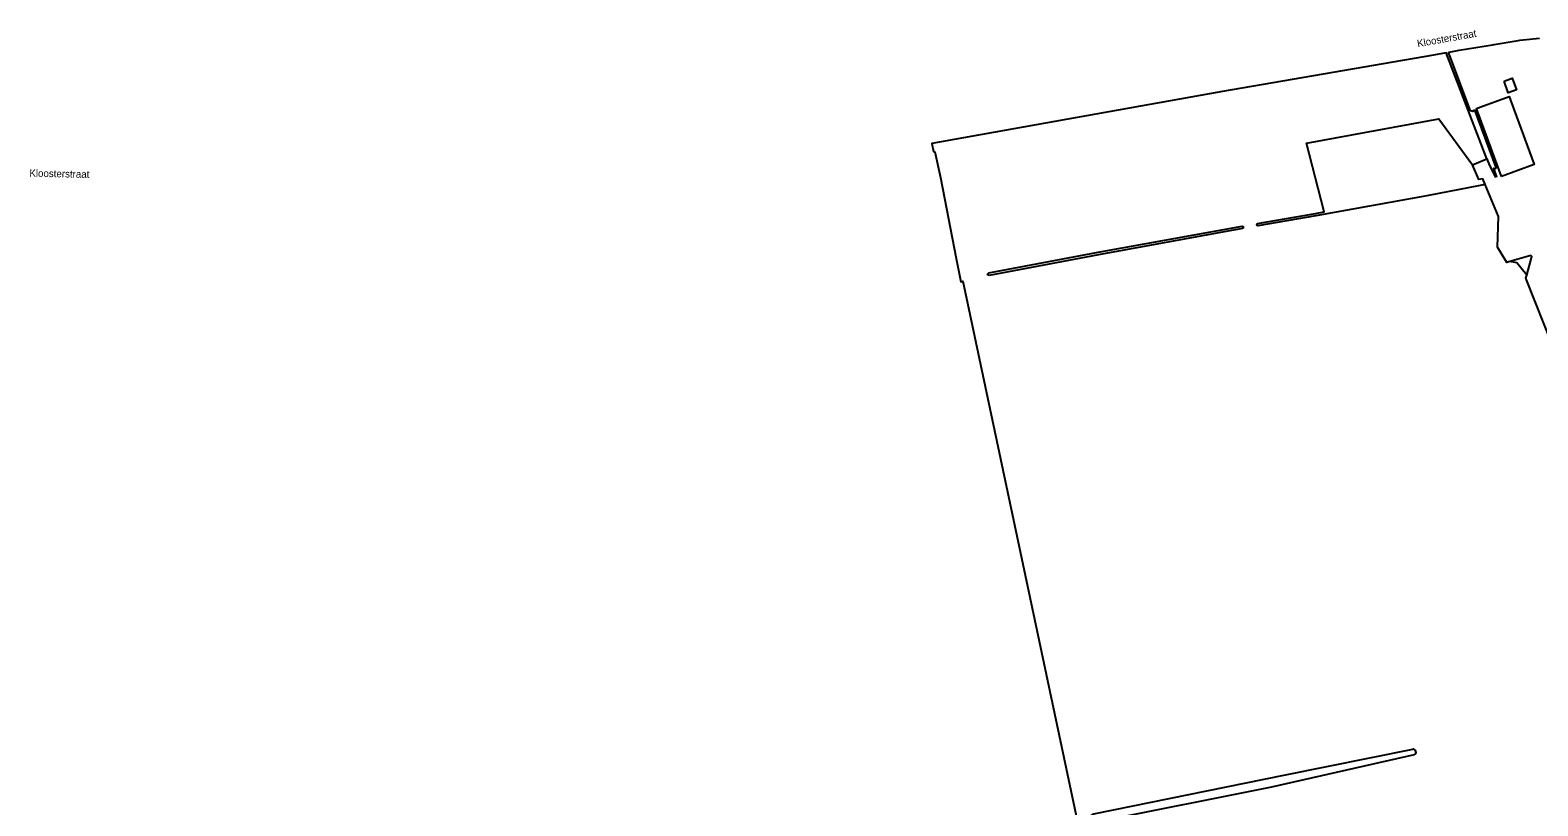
# Model space of a CAD drawing. Extents: x 134297 to 137000, y 403500 to 406000.
# Drawn here: x 134297 to 134816, y 404220 to 404487 of the extents above; entities that cross this region are included whole.
import ezdxf

# ---------------------------------------------------------------- set-up
doc = ezdxf.new("R2010")
doc.units = 0
doc.layers.add('gg-anno-openbare ruimte label', color=7, linetype='Continuous')
doc.layers.add('gx-grn-maaiveld', color=7, linetype='Continuous')

msp = doc.modelspace()

# ---------------------------------------------------------------- linework, layer by layer
at = {"layer": 'gx-grn-maaiveld'}
msp.add_line((134793.11, 404440.38), (134798, 404442.43), dxfattribs=at)
for points in [[(134798, 404442.43), (134798.69, 404440.64), (134800.91, 404436.24), (134801.48, 404436.41), (134801.36, 404436.41), (134800.44, 404439.18), (134800.67, 404439.12), (134800.82, 404439.12), (134801.08, 404439.22), (134801.22, 404439.32), (134801.24, 404439.47), (134793.94, 404458.95), (134793.78, 404459), (134793.6, 404459), (134793.41, 404458.95), (134793.18, 404458.85), (134793.15, 404458.65), (134792.34, 404458.95), (134785.22, 404477.83), (134784.79, 404478.99), (134785.08, 404479.05), (134788.42, 404479.77), (134799.96, 404481.64), (134800.53, 404481.73), (134808.81, 404483.08), (134809.39, 404483.16), (134810.46, 404483.31), (134816.12, 404483.88)], [(134798, 404442.43), (134784.06, 404478.85), (134779.68, 404478.01), (134710.41, 404466.17), (134710.25, 404466.07), (134607.1, 404447.67), (134607.68, 404444.93), (134607.79, 404444.95), (134607.99, 404444.95), (134608.15, 404444.85), (134610.07, 404435.96), (134615.43, 404408.14), (134617.11, 404400.16), (134617.78, 404400.29), (134675.56, 404127.98), (134668.71, 404127.19), (134668.58, 404127.09), (134639.16, 404122.83), (134555.93, 404111.08), (134495.24, 404101.03), (134506.02, 404049.77), (134504.58, 404049.41), (134505.57, 404044.54)], [(134803.92, 404469.05), (134806.71, 404470.08), (134808.16, 404466.16), (134805.37, 404465.12), (134803.92, 404469.05)], [(134803.05, 404436.3), (134796.18, 404455.05), (134794.45, 404459.74), (134795.95, 404460.29), (134805.7, 404463.87), (134807.42, 404459.18), (134814.31, 404440.45), (134803.05, 404436.3)], [(134797.41, 404433.55), (134795.67, 404433.27), (134777.34, 404429.65), (134739.18, 404422.8), (134719.2, 404419.36), (134719.02, 404419.47), (134718.93, 404419.68), (134718.96, 404420.05), (134719.06, 404420.19), (134739.04, 404423.64), (134742.05, 404424.18), (134735.98, 404447.78), (134781.49, 404456.11), (134793.11, 404440.38)], [(134797.41, 404433.55), (134796.59, 404435.51), (134795.24, 404435.32), (134793.11, 404440.38)], [(134890.14, 404439.05), (134869.56, 404426.25), (134870.78, 404423.97), (134869.33, 404423.19), (134881.97, 404398.07), (134882.13, 404390.45), (134850.33, 404383.12), (134821.17, 404376.85), (134811.46, 404401.41), (134811.73, 404402.42)], [(134805.94, 404407.09), (134804.82, 404406.76), (134801.67, 404412.08), (134802, 404422.59), (134797.41, 404433.55)], [(134626.82, 404402.33), (134626.55, 404402.39), (134626.36, 404402.5), (134626.3, 404402.75), (134626.46, 404403.02), (134626.66, 404403.16), (134664.27, 404410.26), (134713.83, 404419.26), (134714.02, 404419.19), (134714.14, 404419.09), (134714.23, 404418.86), (134714.24, 404418.63), (134714.16, 404418.55), (134713.98, 404418.43), (134664.42, 404409.42), (134626.82, 404402.33)], [(134811.73, 404402.42), (134813.42, 404408.84), (134813.18, 404409.19), (134805.94, 404407.09)], [(134811.73, 404402.42), (134808.27, 404406.68), (134805.94, 404407.09)], [(134772.98, 404237.51), (134728.92, 404227.5), (134723.88, 404226.35), (134664.21, 404214.43), (134663.02, 404214.36), (134662.56, 404214.54), (134661.92, 404215), (134661.83, 404215.62), (134661.95, 404216.64), (134662.83, 404217.24), (134728.13, 404230.46), (134772.53, 404239.45)]]:
    msp.add_lwpolyline(points, dxfattribs=at)
msp.add_arc((134772.65, 404238.45), 1, 288.8518, 97.1418, dxfattribs=at)

# ---------------------------------------------------------------- texts
at = {"layer": 'gg-anno-openbare ruimte label'}
for rotation, p in [(10.1, (134774.25, 404480.77)), (358.8, (134296.71, 404436.27))]:
    msp.add_text('Kloosterstraat', height=2.5, rotation=rotation, dxfattribs=at).set_placement(p)

doc.saveas('drawing.dxf')
